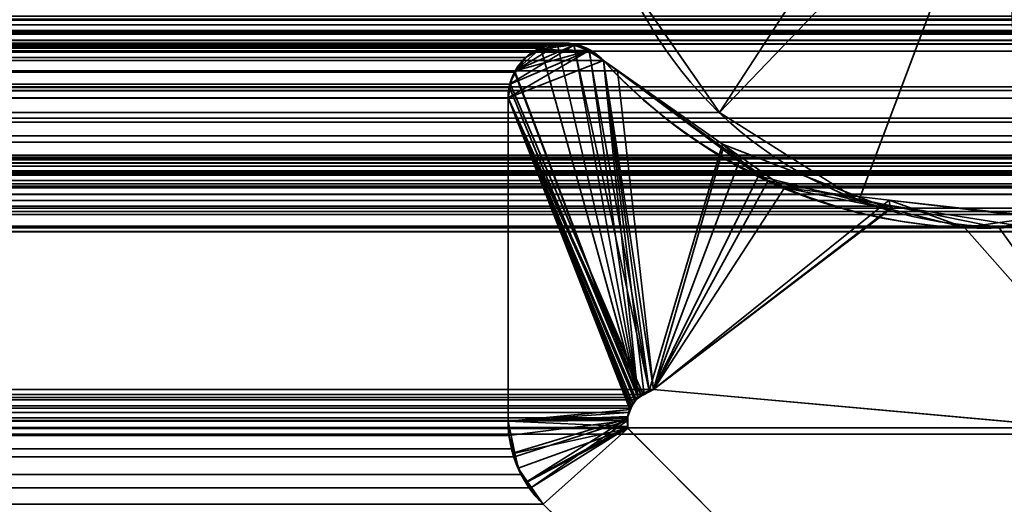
# Model space of a CAD drawing. Header units: millimetres. Extents: x -603 to 3703, y -115 to 193.
# Tile 355 of 656: x 1956.86 to 1962.26, y 3.48 to 6.13. Entities that reach past the tile are written whole.
import ezdxf

# ---------------------------------------------------------------- set-up
doc = ezdxf.new("R2010")
doc.units = ezdxf.units.MM
doc.layers.add('152', color=7, linetype='Continuous', true_color=0xffffff)

# ---------------------------------------------------------------- blocks, each defined once
blk = doc.blocks.new('UG_SURFACE_002')
at = {"layer": '152', "color": 252, "linetype": 'Continuous', "lineweight": 35}
for points in [[(2165, -18, 2212.25), (2165, 174.4, 2212.25), (835, 174.4, 2212.25), (835, -18, 2212.25)], [(985, -18, 2062.2499), (985, 174.4, 2062.2499), (2015.0001, 174.4, 2062.2499), (2015.0001, -18, 2062.2499)]]:
    blk.add_3dface(points, dxfattribs=at)
blk = doc.blocks.new('UG_SURFACE_097')
at = {"layer": '152', "color": 7, "linetype": 'Continuous', "lineweight": 35}
for points in [[(1034, 11.8277, 2011.25), (1034, 5.7035, 2011.25), (1966, 5.7035, 2011.25), (1966, 11.8277, 2011.25)], [(1033.5108, 5.2872, 2011.7393), (1027.2921, 6.3024, 2017.9579), (1972.7079, 6.3024, 2017.9579), (1966.4892, 5.2872, 2011.7393)], [(1974.5291, 6.2483, 2019.7792), (1975.1931, 6.0016, 2020.4432), (1024.8069, 6.0016, 2020.4432), (1025.4709, 6.2483, 2019.7792)], [(1025.8069, 6.1552, 2019.443), (1974.1465, 6.0731, 2019.3965), (1974.1917, 6.1535, 2019.4416)], [(1025.8069, 6.1552, 2019.443), (1025.8535, 6.0731, 2019.3965), (1974.1465, 6.0731, 2019.3965)], [(1964.4755, 6.1935, 2009.7256), (1964.398, 6.1054, 2009.6481), (1035.602, 6.1054, 2009.6481), (1035.5245, 6.1935, 2009.7256)], [(1975.5347, 6.1368, 2020.7846), (1024.4656, 6.1377, 2020.7844), (1024.5267, 6.0664, 2020.7233)], [(1975.5328, 6.1326, 2020.7827), (1975.5347, 6.1368, 2020.7846), (1024.5267, 6.0664, 2020.7233)], [(1975.5328, 6.1326, 2020.7827), (1024.5267, 6.0664, 2020.7233), (1024.5314, 6.0638, 2020.7186)], [(1024.5314, 6.0638, 2020.7186), (1975.468, 6.0644, 2020.7181), (1975.5328, 6.1326, 2020.7827)], [(1035.602, 6.1054, 2009.6481), (1964.398, 6.1054, 2009.6481), (1964.0821, 5.7463, 2009.3322), (1035.9179, 5.7463, 2009.3322)], [(1975.4593, 6.0552, 2020.7093), (1975.468, 6.0644, 2020.7181), (1024.5314, 6.0638, 2020.7186)], [(1024.5314, 6.0638, 2020.7186), (1024.616, 6.018, 2020.6339), (1975.3838, 6.0204, 2020.6337)], [(1975.3838, 6.0204, 2020.6337), (1975.4593, 6.0552, 2020.7093), (1024.5314, 6.0638, 2020.7186)], [(1974.1328, 6.0214, 2019.3827), (1025.8535, 6.0731, 2019.3965), (1025.8715, 5.981, 2019.3784)], [(1974.1328, 6.0214, 2019.3827), (1974.1465, 6.0731, 2019.3965), (1025.8535, 6.0731, 2019.3965)], [(1975.3838, 6.0204, 2020.6337), (1024.616, 6.018, 2020.6339), (1024.6392, 6.0054, 2020.6108)], [(1975.3387, 5.9996, 2020.5886), (1975.3838, 6.0204, 2020.6337), (1024.6392, 6.0054, 2020.6108)], [(1024.6392, 6.0054, 2020.6108), (1024.7071, 5.999, 2020.5429), (1975.2933, 6.0002, 2020.5433)], [(1975.2933, 6.0002, 2020.5433), (1975.3387, 5.9996, 2020.5886), (1024.6392, 6.0054, 2020.6108)], [(1024.7071, 5.999, 2020.5429), (1024.763, 5.9938, 2020.4871), (1975.1931, 6.0016, 2020.4432)], [(1975.1931, 6.0016, 2020.4432), (1975.2933, 6.0002, 2020.5433), (1024.7071, 5.999, 2020.5429)], [(1024.763, 5.9938, 2020.4871), (1024.8069, 6.0016, 2020.4432), (1975.1931, 6.0016, 2020.4432)], [(1025.8715, 5.981, 2019.3784), (1974.1284, 5.9608, 2019.3784), (1974.1328, 6.0214, 2019.3827)], [(1959.898, 5.9947, 2005.1479), (1040.1012, 6.0002, 2005.1489), (1040.0171, 5.9647, 2005.2328)], [(1040.0171, 5.9647, 2005.2328), (1959.9829, 5.964, 2005.2328), (1959.898, 5.9947, 2005.1479)], [(1040.1018, 6.0005, 2005.1482), (1040.1012, 6.0002, 2005.1489), (1959.898, 5.9947, 2005.1479)], [(1040.1933, 5.9933, 2005.0566), (1040.1018, 6.0005, 2005.1482), (1959.898, 5.9947, 2005.1479)], [(1959.898, 5.9947, 2005.1479), (1959.8699, 6.0049, 2005.1198), (1040.1933, 5.9933, 2005.0566)], [(1959.8699, 6.0049, 2005.1198), (1959.8067, 5.9969, 2005.0566), (1040.1933, 5.9933, 2005.0566)], [(1040.2685, 5.9874, 2004.9815), (1040.1933, 5.9933, 2005.0566), (1959.8067, 5.9969, 2005.0566)], [(1040.2685, 5.9874, 2004.9815), (1959.8067, 5.9969, 2005.0566), (1959.7315, 5.9874, 2004.9815)], [(1959.7315, 5.9874, 2004.9815), (1040.2844, 5.9777, 2004.9655), (1040.2685, 5.9874, 2004.9815)], [(1959.7315, 5.9874, 2004.9815), (1959.7156, 5.9777, 2004.9655), (1040.2844, 5.9777, 2004.9655)], [(1959.7156, 5.9777, 2004.9655), (1959.7315, 5.9874, 2004.9815), (1959.8067, 5.9969, 2005.0566), (1960.2489, 4.0636, 2005.4989)], [(1959.8067, 5.9969, 2005.0566), (1959.8699, 6.0049, 2005.1198), (1959.898, 5.9947, 2005.1479), (1960.2489, 4.0636, 2005.4989)], [(1959.898, 5.9947, 2005.1479), (1959.9829, 5.964, 2005.2328), (1960.2489, 4.0636, 2005.4989)], [(1974.175, 2.6459, 2019.4249), (1974.1284, 5.9608, 2019.3784), (1025.8716, 5.9608, 2019.3784), (1025.825, 2.6459, 2019.4249)], [(1025.8715, 5.981, 2019.3784), (1025.8716, 5.9608, 2019.3784), (1974.1284, 5.9608, 2019.3784)], [(1039.9923, 5.9543, 2005.2576), (1039.9408, 5.9099, 2005.3091), (1960.0592, 5.9099, 2005.3091)], [(1959.9829, 5.964, 2005.2328), (1040.0171, 5.9647, 2005.2328), (1039.9923, 5.9543, 2005.2576)], [(1039.9923, 5.9543, 2005.2576), (1960.0053, 5.9558, 2005.2552), (1959.9829, 5.964, 2005.2328)], [(1039.9923, 5.9543, 2005.2576), (1960.0592, 5.9099, 2005.3091), (1960.0053, 5.9558, 2005.2552)], [(1040.2844, 5.9777, 2004.9655), (1959.7156, 5.9777, 2004.9655), (1959.6334, 5.9269, 2004.8833), (1040.3666, 5.9269, 2004.8833)], [(1959.5743, 5.8502, 2004.8244), (1959.6334, 5.9269, 2004.8833), (1959.7156, 5.9777, 2004.9655), (1960.2489, 4.0636, 2005.4989)], [(1959.9829, 5.964, 2005.2328), (1960.0053, 5.9558, 2005.2552), (1960.0592, 5.9099, 2005.3091), (1960.2489, 4.0636, 2005.4989)], [(1039.8644, 5.8542, 2005.3856), (1960.1356, 5.8542, 2005.3856), (1960.0592, 5.9099, 2005.3091), (1039.9408, 5.9099, 2005.3091)], [(1040.4125, 5.873, 2004.8375), (1040.3666, 5.9269, 2004.8833), (1959.6334, 5.9269, 2004.8833)], [(1040.4125, 5.873, 2004.8375), (1959.6334, 5.9269, 2004.8833), (1959.5743, 5.8502, 2004.8244)], [(1960.0592, 5.9099, 2005.3091), (1960.1356, 5.8542, 2005.3856), (1960.3342, 4.1071, 2005.5842), (1960.2818, 4.0804, 2005.5318)], [(1960.2818, 4.0804, 2005.5318), (1960.2489, 4.0636, 2005.4989), (1960.0592, 5.9099, 2005.3091)], [(1039.1943, 5.3659, 2006.0556), (1960.8057, 5.3659, 2006.0556), (1960.1356, 5.8542, 2005.3856), (1039.8644, 5.8542, 2005.3856)], [(1959.5743, 5.8502, 2004.8244), (1040.4235, 5.8483, 2004.8265), (1040.4125, 5.873, 2004.8375)], [(1040.4541, 5.7791, 2004.7958), (1040.4235, 5.8483, 2004.8265), (1959.5743, 5.8502, 2004.8244)], [(1040.4541, 5.7791, 2004.7958), (1959.5743, 5.8502, 2004.8244), (1959.5722, 5.8473, 2004.8223)], [(1959.5722, 5.8473, 2004.8223), (1040.4563, 5.7623, 2004.7936), (1040.4541, 5.7791, 2004.7958)], [(1040.4563, 5.7623, 2004.7936), (1959.5722, 5.8473, 2004.8223), (1959.5462, 5.7807, 2004.7963)], [(1960.2489, 4.0636, 2005.4989), (1959.5439, 5.7623, 2004.7939), (1959.5462, 5.7807, 2004.7963), (1959.5722, 5.8473, 2004.8223)], [(1959.5722, 5.8473, 2004.8223), (1959.5743, 5.8502, 2004.8244), (1960.2489, 4.0636, 2005.4989)], [(1960.3342, 4.1071, 2005.5842), (1960.1356, 5.8542, 2005.3856), (1960.8057, 5.3659, 2006.0556)], [(1959.5462, 5.7807, 2004.7963), (1959.5439, 5.7623, 2004.7939), (1040.4563, 5.7623, 2004.7936)], [(1036.5, 5.3308, 2008.75), (1035.9179, 5.7463, 2009.3322), (1964.0821, 5.7463, 2009.3322)], [(1036.5, 5.3308, 2008.75), (1964.0821, 5.7463, 2009.3322), (1963.5, 5.3308, 2008.75)], [(1040.4563, 5.7623, 2004.7936), (1959.5439, 5.7623, 2004.7939), (1959.5367, 5.7056, 2004.7867)], [(1959.5367, 5.7056, 2004.7867), (1040.4633, 5.7056, 2004.7867), (1040.4563, 5.7623, 2004.7936)], [(1959.5367, 5.7056, 2004.7867), (1959.5439, 5.7623, 2004.7939), (1960.2489, 4.0636, 2005.4989), (1960.2392, 4.0514, 2005.4891)], [(1966.0145, 5.5934, 2011.2646), (1034, 5.7035, 2011.25), (1033.9923, 5.6228, 2011.2576)], [(1966.0145, 5.5934, 2011.2646), (1966, 5.7035, 2011.25), (1034, 5.7035, 2011.25)], [(1959.5367, 5.7056, 2004.7867), (1959.5367, 3.935, 2004.7867), (1040.4633, 3.935, 2004.7867), (1040.4633, 5.7056, 2004.7867)], [(1959.5367, 5.7056, 2004.7867), (1960.2134, 4.0191, 2005.4634), (1960.2079, 4.0063, 2005.4579)], [(1960.2392, 4.0514, 2005.4891), (1960.2134, 4.0191, 2005.4634), (1959.5367, 5.7056, 2004.7867)], [(1960.2079, 4.0063, 2005.4579), (1960.1972, 3.981, 2005.4471), (1959.5367, 3.935, 2004.7867), (1959.5367, 5.7056, 2004.7867)], [(1033.9923, 5.6228, 2011.2576), (1033.9758, 5.5731, 2011.2741), (1966.023, 5.5726, 2011.2729)], [(1033.9923, 5.6228, 2011.2576), (1966.023, 5.5726, 2011.2729), (1966.0145, 5.5934, 2011.2646)], [(1966.054, 5.4968, 2011.3039), (1033.9758, 5.5731, 2011.2741), (1033.9587, 5.521, 2011.2913)], [(1966.054, 5.4968, 2011.3039), (1966.023, 5.5726, 2011.2729), (1033.9758, 5.5731, 2011.2741)], [(1033.9587, 5.521, 2011.2913), (1033.919, 5.4624, 2011.3311), (1966.0809, 5.4629, 2011.3308)], [(1033.9587, 5.521, 2011.2913), (1966.0809, 5.4629, 2011.3308), (1966.054, 5.4968, 2011.3039)], [(1966.1372, 5.392, 2011.3871), (1033.919, 5.4624, 2011.3311), (1033.8895, 5.4187, 2011.3604)], [(1966.1372, 5.392, 2011.3871), (1966.0809, 5.4629, 2011.3308), (1033.919, 5.4624, 2011.3311)], [(1033.8895, 5.4187, 2011.3604), (1033.8291, 5.3727, 2011.421), (1966.1702, 5.3721, 2011.4202)], [(1033.8895, 5.4187, 2011.3604), (1966.1702, 5.3721, 2011.4202), (1966.1372, 5.392, 2011.3871)], [(1027.0572, 5.2979, 2018.1928), (1027.1747, 5.3615, 2018.0752), (1972.8243, 5.3494, 2018.0743)], [(1972.8243, 5.3494, 2018.0743), (1972.8975, 5.3323, 2018.1475), (1027.0572, 5.2979, 2018.1928)], [(1972.8243, 5.3494, 2018.0743), (1027.1747, 5.3615, 2018.0752), (1027.1783, 5.3634, 2018.0717)], [(1972.8243, 5.3494, 2018.0743), (1027.1783, 5.3634, 2018.0717), (1027.3108, 5.381, 2017.9391)], [(1027.3108, 5.381, 2017.9391), (1036.4149, 3.8982, 2008.8351), (1963.5851, 3.8982, 2008.8351), (1972.6892, 5.381, 2017.9391)], [(1027.3108, 5.381, 2017.9391), (1972.6892, 5.381, 2017.9391), (1972.8243, 5.3494, 2018.0743)], [(1966.2793, 5.3064, 2011.5294), (1033.8291, 5.3727, 2011.421), (1033.7698, 5.3276, 2011.4801)], [(1966.2793, 5.3064, 2011.5294), (1966.1702, 5.3721, 2011.4202), (1033.8291, 5.3727, 2011.421)], [(1960.961, 5.2528, 2006.211), (1039.1943, 5.3659, 2006.0556), (1039.039, 5.2528, 2006.211)], [(1960.961, 5.2528, 2006.211), (1960.8057, 5.3659, 2006.0556), (1039.1943, 5.3659, 2006.0556)], [(1960.8057, 5.3659, 2006.0556), (1960.961, 5.2528, 2006.211), (1960.3342, 4.1071, 2005.5842)], [(1973.0203, 5.2345, 2018.2703), (1027.0281, 5.2822, 2018.2219), (1027.0572, 5.2979, 2018.1928)], [(1972.8975, 5.3323, 2018.1475), (1972.9419, 5.297, 2018.1918), (1027.0572, 5.2979, 2018.1928)], [(1027.0572, 5.2979, 2018.1928), (1972.9419, 5.297, 2018.1918), (1973.0203, 5.2345, 2018.2703)], [(1033.5619, 5.2822, 2011.688), (1033.5108, 5.2872, 2011.7393), (1966.4892, 5.2872, 2011.7393)], [(1033.5788, 5.2819, 2011.6713), (1033.5619, 5.2822, 2011.688), (1966.4892, 5.2872, 2011.7393)], [(1966.4892, 5.2872, 2011.7393), (1966.4212, 5.2819, 2011.6713), (1033.5788, 5.2819, 2011.6713)], [(1966.2853, 5.3054, 2011.5354), (1033.7138, 5.3142, 2011.5361), (1033.5931, 5.2853, 2011.657)], [(1033.5931, 5.2853, 2011.657), (1966.4068, 5.2844, 2011.6568), (1966.2853, 5.3054, 2011.5354)], [(1033.7698, 5.3276, 2011.4801), (1033.7138, 5.3142, 2011.5361), (1966.2853, 5.3054, 2011.5354)], [(1033.7698, 5.3276, 2011.4801), (1966.2853, 5.3054, 2011.5354), (1966.2793, 5.3064, 2011.5294)], [(1963.5, 5.3308, 2008.75), (1963.325, 5.2844, 2008.575), (1036.675, 5.2844, 2008.575), (1036.5, 5.3308, 2008.75)], [(1973.0203, 5.2345, 2018.2703), (1026.965, 5.2089, 2018.285), (1027.0281, 5.2822, 2018.2219)], [(1973.0203, 5.2345, 2018.2703), (1973.0365, 5.2122, 2018.2865), (1026.965, 5.2089, 2018.285)], [(1966.4068, 5.2844, 2011.6568), (1033.5931, 5.2853, 2011.657), (1033.5788, 5.2819, 2011.6713)], [(1033.5788, 5.2819, 2011.6713), (1966.4212, 5.2819, 2011.6713), (1966.4068, 5.2844, 2011.6568)], [(1036.675, 5.2844, 2008.575), (1963.325, 5.2844, 2008.575), (1962.5044, 5.0667, 2007.7543), (1037.4956, 5.0667, 2007.7543)], [(1039.039, 5.2528, 2006.211), (1038.3565, 5.1129, 2006.8934), (1961.6435, 5.1129, 2006.8934)], [(1039.039, 5.2528, 2006.211), (1961.6435, 5.1129, 2006.8934), (1960.961, 5.2528, 2006.211)], [(1960.3342, 4.1071, 2005.5842), (1960.961, 5.2528, 2006.211), (1961.6435, 5.1129, 2006.8934)], [(1973.0614, 5.178, 2018.3115), (1026.9041, 5.1013, 2018.3458), (1026.9386, 5.178, 2018.3115)], [(1973.0614, 5.178, 2018.3115), (1973.0959, 5.1013, 2018.3458), (1026.9041, 5.1013, 2018.3458)], [(1973.0614, 5.178, 2018.3115), (1026.9386, 5.178, 2018.3115), (1026.965, 5.2089, 2018.285)], [(1026.965, 5.2089, 2018.285), (1973.0365, 5.2122, 2018.2865), (1973.0614, 5.178, 2018.3115)], [(1973.1224, 4.9715, 2018.3723), (1026.8776, 4.9715, 2018.3723), (1026.8956, 5.0824, 2018.3544)], [(1026.8956, 5.0824, 2018.3544), (1026.9041, 5.1013, 2018.3458), (1973.0959, 5.1013, 2018.3458), (1973.1044, 5.0824, 2018.3544)], [(1973.1044, 5.0824, 2018.3544), (1973.1224, 4.9715, 2018.3723), (1026.8956, 5.0824, 2018.3544)], [(1962.2273, 4.9932, 2007.4773), (1038.3565, 5.1129, 2006.8934), (1037.7727, 4.9932, 2007.4773)], [(1962.2273, 4.9932, 2007.4773), (1961.6435, 5.1129, 2006.8934), (1038.3565, 5.1129, 2006.8934)], [(1961.6435, 5.1129, 2006.8934), (1962.2273, 4.9932, 2007.4773), (1963.0369, 3.8635, 2008.287), (1960.3342, 4.1071, 2005.5842)], [(1037.7727, 4.9932, 2007.4773), (1037.4956, 5.0667, 2007.7543), (1962.5044, 5.0667, 2007.7543)], [(1037.7727, 4.9932, 2007.4773), (1962.5044, 5.0667, 2007.7543), (1962.2273, 4.9932, 2007.4773)], [(1963.0369, 3.8635, 2008.287), (1962.2273, 4.9932, 2007.4773), (1962.5044, 5.0667, 2007.7543)], [(1026.7951, 2.0412, 2018.4548), (1026.8776, 4.9715, 2018.3723), (1973.1224, 4.9715, 2018.3723), (1973.2049, 2.0412, 2018.4548)], [(1036.9631, 3.8635, 2008.287), (1039.6658, 4.1071, 2005.5842), (1960.3342, 4.1071, 2005.5842), (1963.0369, 3.8635, 2008.287)], [(1960.3342, 4.1071, 2005.5842), (1039.6658, 4.1071, 2005.5842), (1039.7192, 4.0853, 2005.5308)], [(1039.7192, 4.0853, 2005.5308), (1960.2818, 4.0804, 2005.5318), (1960.3342, 4.1071, 2005.5842)], [(1960.2489, 4.0636, 2005.4989), (1039.7192, 4.0853, 2005.5308), (1039.7272, 4.082, 2005.5227)], [(1960.2489, 4.0636, 2005.4989), (1960.2818, 4.0804, 2005.5318), (1039.7192, 4.0853, 2005.5308)], [(1039.7272, 4.082, 2005.5227), (1960.2392, 4.0514, 2005.4891), (1960.2489, 4.0636, 2005.4989)], [(1039.7272, 4.082, 2005.5227), (1039.7609, 4.0511, 2005.4891), (1960.2392, 4.0514, 2005.4891)], [(1960.2134, 4.0191, 2005.4634), (1960.2392, 4.0514, 2005.4891), (1039.7609, 4.0511, 2005.4891)], [(1960.2134, 4.0191, 2005.4634), (1039.7609, 4.0511, 2005.4891), (1039.7719, 4.041, 2005.4781)], [(1039.7719, 4.041, 2005.4781), (1960.2079, 4.0063, 2005.4579), (1960.2134, 4.0191, 2005.4634)], [(1039.7719, 4.041, 2005.4781), (1039.7919, 4.006, 2005.4581), (1960.2079, 4.0063, 2005.4579)], [(1960.1972, 3.981, 2005.4471), (1960.2079, 4.0063, 2005.4579), (1039.7919, 4.006, 2005.4581)], [(1960.1972, 3.981, 2005.4471), (1039.7919, 4.006, 2005.4581), (1039.7973, 3.9967, 2005.4526)], [(1039.7973, 3.9967, 2005.4526), (1960.1924, 3.9522, 2005.4424), (1960.1972, 3.981, 2005.4471)], [(1039.7973, 3.9967, 2005.4526), (1039.8086, 3.9533, 2005.4414), (1960.1924, 3.9522, 2005.4424)], [(1960.1901, 3.9377, 2005.44), (1039.8086, 3.9526, 2005.4414), (1039.8085, 3.9069, 2005.4414)], [(1039.8085, 3.9069, 2005.4414), (1960.1932, 3.9, 2005.4431), (1960.1901, 3.9377, 2005.44)], [(1039.8086, 3.9533, 2005.4414), (1039.8086, 3.9526, 2005.4414), (1960.1924, 3.9522, 2005.4424)], [(1960.1901, 3.9377, 2005.44), (1960.1924, 3.9522, 2005.4424), (1039.8086, 3.9526, 2005.4414)], [(1959.5367, 3.935, 2004.7867), (1960.1972, 3.981, 2005.4471), (1960.1924, 3.9522, 2005.4424)], [(1960.1924, 3.9522, 2005.4424), (1960.1901, 3.9377, 2005.44), (1959.5367, 3.935, 2004.7867)], [(1959.5416, 3.8564, 2004.7915), (1959.5367, 3.935, 2004.7867), (1960.1901, 3.9377, 2005.44)], [(1960.1901, 3.9377, 2005.44), (1959.5717, 3.7385, 2004.8218), (1959.5553, 3.7823, 2004.8053), (1959.5416, 3.8564, 2004.7915)], [(1959.6622, 3.5689, 2004.9121), (1959.6078, 3.6424, 2004.8578), (1959.5717, 3.7385, 2004.8218), (1960.1901, 3.9377, 2005.44)], [(1959.6622, 3.5689, 2004.9121), (1960.1901, 3.9377, 2005.44), (1960.1932, 3.9, 2005.4431)], [(1963.5851, 3.8982, 2008.8351), (1036.4149, 3.8982, 2008.8351), (1036.6899, 3.8674, 2008.5602)], [(1963.5851, 3.8982, 2008.8351), (1036.6899, 3.8674, 2008.5602), (1036.9631, 3.8635, 2008.287)], [(1036.9631, 3.8635, 2008.287), (1963.0369, 3.8635, 2008.287), (1963.5851, 3.8982, 2008.8351)], [(1039.8064, 3.8936, 2005.4436), (1038.5557, 2.6395, 2006.6943), (1961.4443, 2.6395, 2006.6943), (1960.1936, 3.8936, 2005.4436)], [(1039.8074, 3.8999, 2005.4426), (1039.8064, 3.8936, 2005.4436), (1960.1936, 3.8936, 2005.4436)], [(1039.8085, 3.9069, 2005.4414), (1039.8074, 3.8999, 2005.4426), (1960.1932, 3.9, 2005.4431)], [(1960.1936, 3.8936, 2005.4436), (1960.1932, 3.9, 2005.4431), (1039.8074, 3.8999, 2005.4426)], [(1959.5367, 3.935, 2004.7867), (1040.4357, 3.7495, 2004.8144), (1040.4625, 3.9026, 2004.7874)], [(1040.4357, 3.7495, 2004.8144), (1959.5367, 3.935, 2004.7867), (1959.5416, 3.8564, 2004.7915)], [(1040.4625, 3.9026, 2004.7874), (1040.4633, 3.935, 2004.7867), (1959.5367, 3.935, 2004.7867)], [(1960.1932, 3.9, 2005.4431), (1960.1936, 3.8936, 2005.4436), (1959.729, 3.4787, 2004.9789), (1959.6622, 3.5689, 2004.9121)], [(1960.9771, 2.2621, 2006.227), (1959.729, 3.4787, 2004.9789), (1960.1936, 3.8936, 2005.4436), (1961.4443, 2.6395, 2006.6943)], [(1959.5416, 3.8564, 2004.7915), (1040.4299, 3.7374, 2004.8201), (1040.4357, 3.7495, 2004.8144)], [(1959.5416, 3.8564, 2004.7915), (1959.5553, 3.7823, 2004.8053), (1040.4299, 3.7374, 2004.8201)], [(1959.5553, 3.7823, 2004.8053), (1959.5717, 3.7385, 2004.8218), (1040.4299, 3.7374, 2004.8201)], [(1040.3566, 3.5821, 2004.8933), (1959.5717, 3.7385, 2004.8218), (1959.6078, 3.6424, 2004.8578)], [(1040.3566, 3.5821, 2004.8933), (1040.4299, 3.7374, 2004.8201), (1959.5717, 3.7385, 2004.8218)], [(1959.6078, 3.6424, 2004.8578), (1040.3413, 3.5634, 2004.9088), (1040.3566, 3.5821, 2004.8933)], [(1959.6078, 3.6424, 2004.8578), (1959.6622, 3.5689, 2004.9121), (1040.3413, 3.5634, 2004.9088)], [(1959.729, 3.4787, 2004.9789), (1040.271, 3.4787, 2004.9789), (1040.3413, 3.5634, 2004.9088)], [(1040.3413, 3.5634, 2004.9088), (1959.6622, 3.5689, 2004.9121), (1959.729, 3.4787, 2004.9789)], [(1959.729, 3.4787, 2004.9789), (1960.9771, 2.2621, 2006.227), (1039.0229, 2.2621, 2006.227), (1040.271, 3.4787, 2004.9789)]]:
    blk.add_3dface(points, dxfattribs=at)
blk = doc.blocks.new('UG_SURFACE_098')
at = {"layer": '152', "color": 7, "linetype": 'Continuous', "lineweight": 35}
for points in [[(1959.5802, 5.8573, 2004.8301), (1959.5497, 5.793, 2004.7996), (1959.5481, 5.7826, 2004.7982), (1959.8963, 5.9952, 2005.1463)], [(1960.277, 4.0786, 2005.527), (1960.31, 4.1003, 2005.5599), (1959.8963, 5.9952, 2005.1463), (1959.5481, 5.7826, 2004.7982)], [(1959.5802, 5.8573, 2004.8301), (1959.8963, 5.9952, 2005.1463), (1959.8031, 5.9944, 2005.053)], [(1959.5802, 5.8573, 2004.8301), (1959.8031, 5.9944, 2005.053), (1959.7042, 5.9673, 2004.9541)], [(1959.8953, 5.9961, -7.75), (1959.7042, 5.9712, -7.75), (1959.728, 5.9861, -7.75), (1959.8041, 5.9987, -7.75)], [(1959.8953, 5.9961, -7.75), (1959.9572, 5.982, -7.75), (1959.9811, 5.9651, -7.75), (1959.7042, 5.9712, -7.75)], [(1959.8031, 5.9944, 2005.053), (1959.7508, 5.9939, 2005.0008), (1959.7042, 5.9673, 2004.9541)], [(1959.7042, 5.9673, 2004.9541), (1959.7508, 5.9939, 2005.0008), (1959.728, 5.9861, -7.75)], [(1959.7508, 5.9939, 2005.0008), (1959.8041, 5.9987, -7.75), (1959.728, 5.9861, -7.75)], [(1959.7508, 5.9939, 2005.0008), (1959.8031, 5.9944, 2005.053), (1959.8041, 5.9987, -7.75)], [(1959.8953, 5.9961, -7.75), (1959.8498, 6.0064, -7.75), (1959.8031, 5.9944, 2005.053)], [(1959.8498, 6.0064, -7.75), (1959.8041, 5.9987, -7.75), (1959.8031, 5.9944, 2005.053)], [(1959.8031, 5.9944, 2005.053), (1959.8963, 5.9952, 2005.1463), (1959.8953, 5.9961, -7.75)], [(1959.8041, 5.9987, -7.75), (1959.8498, 6.0064, -7.75), (1959.8953, 5.9961, -7.75)], [(1959.9572, 5.982, -7.75), (1959.8953, 5.9961, -7.75), (1959.8963, 5.9952, 2005.1463)], [(1959.8963, 5.9952, 2005.1463), (1959.9193, 5.9954, 2005.1694), (1959.9572, 5.982, -7.75)], [(1959.9816, 5.9606, 2005.2316), (1959.9193, 5.9954, 2005.1694), (1959.8963, 5.9952, 2005.1463), (1960.31, 4.1003, 2005.5599)], [(1959.9193, 5.9954, 2005.1694), (1959.9816, 5.9606, 2005.2316), (1959.9572, 5.982, -7.75)], [(1959.9811, 5.9651, -7.75), (1959.5367, 5.7056, -7.75), (1959.5523, 5.7818, -7.75)], [(1959.5367, 5.7056, -7.75), (1959.9811, 5.9651, -7.75), (1960.0592, 5.9099, -7.75)], [(1959.5523, 5.7818, -7.75), (1959.5608, 5.8235, -7.75), (1959.5833, 5.8555, -7.75), (1959.9811, 5.9651, -7.75)], [(1959.7042, 5.9673, 2004.9541), (1959.6334, 5.9269, 2004.8833), (1959.5878, 5.8734, 2004.8378), (1959.5802, 5.8573, 2004.8301)], [(1959.5833, 5.8555, -7.75), (1959.6334, 5.9269, -7.75), (1959.7042, 5.9712, -7.75), (1959.9811, 5.9651, -7.75)], [(1959.7042, 5.9712, -7.75), (1959.6334, 5.9269, -7.75), (1959.6334, 5.9269, 2004.8833)], [(1959.6334, 5.9269, 2004.8833), (1959.7042, 5.9673, 2004.9541), (1959.7042, 5.9712, -7.75)], [(1959.728, 5.9861, -7.75), (1959.7042, 5.9712, -7.75), (1959.7042, 5.9673, 2004.9541)], [(1959.9816, 5.9606, 2005.2316), (1959.9811, 5.9651, -7.75), (1959.9572, 5.982, -7.75)], [(1960.0592, 5.9099, -7.75), (1959.9811, 5.9651, -7.75), (1959.9816, 5.9606, 2005.2316)], [(1959.9816, 5.9606, 2005.2316), (1960.0427, 5.9264, 2005.2927), (1960.0592, 5.9099, -7.75)], [(1960.31, 4.1003, 2005.5599), (1960.0592, 5.9099, 2005.3091), (1960.0427, 5.9264, 2005.2927), (1959.9816, 5.9606, 2005.2316)], [(1960.0592, 5.9099, -7.75), (1960.3342, 4.1071, -7.75), (1960.2761, 4.0817, -7.75), (1959.5367, 5.7056, -7.75)], [(1959.6334, 5.9269, -7.75), (1959.5833, 5.8555, -7.75), (1959.5802, 5.8573, 2004.8301)], [(1959.5802, 5.8573, 2004.8301), (1959.5878, 5.8734, 2004.8378), (1959.6334, 5.9269, -7.75)], [(1959.5878, 5.8734, 2004.8378), (1959.6334, 5.9269, 2004.8833), (1959.6334, 5.9269, -7.75)], [(1960.0427, 5.9264, 2005.2927), (1960.0592, 5.9099, 2005.3091), (1960.0592, 5.9099, -7.75)], [(1960.7126, 5.4233, -7.75), (1960.0592, 5.9099, -7.75), (1960.0592, 5.9099, 2005.3091)], [(1960.0592, 5.9099, 2005.3091), (1960.7114, 5.4518, 2005.9614), (1960.7126, 5.4233, -7.75)], [(1960.3342, 4.1071, -7.75), (1960.0592, 5.9099, -7.75), (1960.7126, 5.4233, -7.75)], [(1960.7114, 5.4518, 2005.9614), (1960.0592, 5.9099, 2005.3091), (1960.31, 4.1003, 2005.5599)], [(1959.5497, 5.793, 2004.7996), (1959.5802, 5.8573, 2004.8301), (1959.5833, 5.8555, -7.75)], [(1959.5497, 5.793, 2004.7996), (1959.5833, 5.8555, -7.75), (1959.5608, 5.8235, -7.75)], [(1959.5367, 5.7056, 2004.7867), (1959.5481, 5.7826, 2004.7982), (1959.5523, 5.7818, -7.75)], [(1959.5481, 5.7826, 2004.7982), (1959.5367, 5.7056, 2004.7867), (1960.2387, 4.0534, 2005.4886), (1960.277, 4.0786, 2005.527)], [(1959.5523, 5.7818, -7.75), (1959.5367, 5.7056, -7.75), (1959.5367, 5.7056, 2004.7867)], [(1959.5608, 5.8235, -7.75), (1959.5523, 5.7818, -7.75), (1959.5481, 5.7826, 2004.7982)], [(1959.5481, 5.7826, 2004.7982), (1959.5497, 5.793, 2004.7996), (1959.5608, 5.8235, -7.75)], [(1959.5367, 5.7056, -7.75), (1959.5367, 3.935, -7.75), (1959.5367, 3.935, 2004.7867), (1959.5367, 5.7056, 2004.7867)], [(1959.5367, 3.935, -7.75), (1959.5367, 5.7056, -7.75), (1960.2197, 4.0294, -7.75), (1960.2071, 3.9975, -7.75)], [(1959.5367, 5.7056, -7.75), (1960.2658, 4.0772, -7.75), (1960.2331, 4.0432, -7.75)], [(1960.2331, 4.0432, -7.75), (1960.2197, 4.0294, -7.75), (1959.5367, 5.7056, -7.75)], [(1960.2761, 4.0817, -7.75), (1960.2658, 4.0772, -7.75), (1959.5367, 5.7056, -7.75)], [(1959.5367, 5.7056, 2004.7867), (1960.2042, 4.0004, 2005.4543), (1960.2323, 4.0436, 2005.4822)], [(1960.2038, 3.9988, 2005.4538), (1960.2042, 4.0004, 2005.4543), (1959.5367, 5.7056, 2004.7867), (1959.5367, 3.935, 2004.7867)], [(1960.2323, 4.0436, 2005.4822), (1960.2387, 4.0534, 2005.4886), (1959.5367, 5.7056, 2004.7867)], [(1960.31, 4.1003, 2005.5599), (1960.3342, 4.1071, 2005.5842), (1961.0512, 5.2131, 2006.3012), (1960.7114, 5.4518, 2005.9614)], [(1961.6324, 5.0961, -7.75), (1960.9077, 5.278, -7.75), (1960.7114, 5.4518, 2005.9614)], [(1960.7114, 5.4518, 2005.9614), (1961.0512, 5.2131, 2006.3012), (1961.6324, 5.0961, -7.75)], [(1960.9077, 5.278, -7.75), (1960.7126, 5.4233, -7.75), (1960.7114, 5.4518, 2005.9614)], [(1960.7126, 5.4233, -7.75), (1960.9077, 5.278, -7.75), (1960.3342, 4.1071, -7.75)], [(1960.3342, 4.1071, -7.75), (1960.9077, 5.278, -7.75), (1961.6324, 5.0961, -7.75)], [(1961.625, 5.1452, 2006.875), (1961.0512, 5.2131, 2006.3012), (1960.3342, 4.1071, 2005.5842)], [(1961.0512, 5.2131, 2006.3012), (1961.625, 5.1452, 2006.875), (1961.6324, 5.0961, -7.75)], [(1962.4592, 5.0464, 2007.7093), (1961.625, 5.1452, 2006.875), (1960.3342, 4.1071, 2005.5842), (1963.0369, 3.8635, 2008.287)], [(1962.4503, 5.0543, -7.75), (1962.0367, 4.9946, -7.75), (1961.625, 5.1452, 2006.875)], [(1961.625, 5.1452, 2006.875), (1962.4592, 5.0464, 2007.7093), (1962.4503, 5.0543, -7.75)], [(1962.0367, 4.9946, -7.75), (1961.6324, 5.0961, -7.75), (1961.625, 5.1452, 2006.875)], [(1961.6324, 5.0961, -7.75), (1962.0367, 4.9946, -7.75), (1963.0369, 3.8635, -7.75), (1960.3342, 4.1071, -7.75)], [(1963.0369, 3.8635, -7.75), (1962.0367, 4.9946, -7.75), (1962.4503, 5.0543, -7.75)], [(1960.31, 4.1003, 2005.5599), (1960.2761, 4.0817, -7.75), (1960.3342, 4.1071, -7.75)], [(1960.31, 4.1003, 2005.5599), (1960.277, 4.0786, 2005.527), (1960.2761, 4.0817, -7.75)], [(1960.3342, 4.1071, -7.75), (1960.3342, 4.1071, 2005.5842), (1960.31, 4.1003, 2005.5599)], [(1963.0369, 3.8635, 2008.287), (1960.3342, 4.1071, 2005.5842), (1960.3342, 4.1071, -7.75), (1963.0369, 3.8635, -7.75)], [(1960.2387, 4.0534, 2005.4886), (1960.2323, 4.0436, 2005.4822), (1960.2331, 4.0432, -7.75)], [(1960.2387, 4.0534, 2005.4886), (1960.2331, 4.0432, -7.75), (1960.2658, 4.0772, -7.75)], [(1960.2658, 4.0772, -7.75), (1960.277, 4.0786, 2005.527), (1960.2387, 4.0534, 2005.4886)], [(1960.2658, 4.0772, -7.75), (1960.2761, 4.0817, -7.75), (1960.277, 4.0786, 2005.527)], [(1959.5367, 3.935, 2004.7867), (1960.1917, 3.9523, 2005.4417), (1960.2038, 3.9988, 2005.4538)], [(1960.2071, 3.9975, -7.75), (1960.1926, 3.9606, -7.75), (1959.5367, 3.935, -7.75)], [(1960.1926, 3.9606, -7.75), (1960.2038, 3.9988, 2005.4538), (1960.1917, 3.9523, 2005.4417)], [(1960.1926, 3.9606, -7.75), (1960.2071, 3.9975, -7.75), (1960.2038, 3.9988, 2005.4538)], [(1960.2042, 4.0004, 2005.4543), (1960.2038, 3.9988, 2005.4538), (1960.2071, 3.9975, -7.75)], [(1960.2197, 4.0294, -7.75), (1960.2323, 4.0436, 2005.4822), (1960.2042, 4.0004, 2005.4543)], [(1960.2042, 4.0004, 2005.4543), (1960.2071, 3.9975, -7.75), (1960.2197, 4.0294, -7.75)], [(1960.2197, 4.0294, -7.75), (1960.2331, 4.0432, -7.75), (1960.2323, 4.0436, 2005.4822)], [(1959.5367, 3.935, -7.75), (1960.1926, 3.9606, -7.75), (1960.1927, 3.9526, -7.75)], [(1960.1927, 3.9526, -7.75), (1960.1935, 3.9051, -7.75), (1959.5367, 3.935, -7.75)], [(1959.5367, 3.935, 2004.7867), (1960.1909, 3.949, 2005.441), (1960.1917, 3.9523, 2005.4417)], [(1960.1909, 3.949, 2005.441), (1959.5367, 3.935, 2004.7867), (1959.5425, 3.8494, 2004.7925), (1959.5687, 3.7599, 2004.8187)], [(1960.1909, 3.949, 2005.441), (1959.5687, 3.7599, 2004.8187), (1959.5962, 3.6663, 2004.8461), (1959.6404, 3.6037, 2004.8904)], [(1960.193, 3.9053, 2005.4431), (1960.1909, 3.949, 2005.441), (1959.6404, 3.6037, 2004.8904)], [(1960.1927, 3.9526, -7.75), (1960.1917, 3.9523, 2005.4417), (1960.1909, 3.949, 2005.441)], [(1960.1909, 3.949, 2005.441), (1960.1935, 3.9051, -7.75), (1960.1927, 3.9526, -7.75)], [(1960.1909, 3.949, 2005.441), (1960.193, 3.9053, 2005.4431), (1960.1935, 3.9051, -7.75)], [(1960.1917, 3.9523, 2005.4417), (1960.1927, 3.9526, -7.75), (1960.1926, 3.9606, -7.75)], [(1959.5425, 3.8494, 2004.7925), (1959.5367, 3.935, -7.75), (1959.574, 3.7587, -7.75)], [(1959.5425, 3.8494, 2004.7925), (1959.5367, 3.935, 2004.7867), (1959.5367, 3.935, -7.75)], [(1959.574, 3.7587, -7.75), (1959.5367, 3.935, -7.75), (1960.1935, 3.9051, -7.75), (1960.1936, 3.8936, -7.75)], [(1960.1936, 3.8936, -7.75), (1959.5913, 3.6769, -7.75), (1959.574, 3.7587, -7.75)], [(1959.6435, 3.6017, -7.75), (1959.5913, 3.6769, -7.75), (1960.1936, 3.8936, -7.75)], [(1959.6404, 3.6037, 2004.8904), (1959.729, 3.4787, 2004.9789), (1960.1936, 3.8936, 2005.4436), (1960.193, 3.9053, 2005.4431)], [(1959.729, 3.4787, -7.75), (1959.6435, 3.6017, -7.75), (1960.1936, 3.8936, -7.75)], [(1960.1936, 3.8936, -7.75), (1961.4443, 2.6395, -7.75), (1960.9771, 2.2621, -7.75), (1959.729, 3.4787, -7.75)], [(1961.4443, 2.6395, 2006.6943), (1960.1936, 3.8936, 2005.4436), (1959.729, 3.4787, 2004.9789), (1960.9771, 2.2621, 2006.227)], [(1960.1936, 3.8936, -7.75), (1960.1935, 3.9051, -7.75), (1960.193, 3.9053, 2005.4431)], [(1960.193, 3.9053, 2005.4431), (1960.1936, 3.8936, 2005.4436), (1960.1936, 3.8936, -7.75)], [(1960.1936, 3.8936, 2005.4436), (1961.4443, 2.6395, 2006.6943), (1961.4443, 2.6395, -7.75), (1960.1936, 3.8936, -7.75)], [(1959.574, 3.7587, -7.75), (1959.5687, 3.7599, 2004.8187), (1959.5425, 3.8494, 2004.7925)], [(1959.5962, 3.6663, 2004.8461), (1959.5687, 3.7599, 2004.8187), (1959.574, 3.7587, -7.75)], [(1959.5962, 3.6663, 2004.8461), (1959.574, 3.7587, -7.75), (1959.5913, 3.6769, -7.75)], [(1959.5913, 3.6769, -7.75), (1959.6404, 3.6037, 2004.8904), (1959.5962, 3.6663, 2004.8461)], [(1959.5913, 3.6769, -7.75), (1959.6435, 3.6017, -7.75), (1959.6404, 3.6037, 2004.8904)], [(1959.729, 3.4787, -7.75), (1959.729, 3.4787, 2004.9789), (1959.6404, 3.6037, 2004.8904)], [(1959.6404, 3.6037, 2004.8904), (1959.6435, 3.6017, -7.75), (1959.729, 3.4787, -7.75)], [(1959.729, 3.4787, -7.75), (1960.9771, 2.2621, -7.75), (1960.9771, 2.2621, 2006.227), (1959.729, 3.4787, 2004.9789)]]:
    blk.add_3dface(points, dxfattribs=at)
blk = doc.blocks.new('UG_SURFACE_101')
at = {"layer": '152', "color": 252, "linetype": 'Continuous', "lineweight": 35}
for points in [[(1023.5, -29.92, 2021.75), (1976.5, -29.92, 2021.75), (1976.5, 14.42, 2021.75), (1023.5, 14.42, 2021.75)], [(1025, -29.92, 2020.2501), (1025, 14.42, 2020.2501), (1975, 14.42, 2020.2501), (1975, -29.92, 2020.2501)], [(1961.5152, 7.0997, 2006.7651), (1961.5602, 6.9554, 2006.8102), (1960.6941, 5.6247, 2005.944), (1960.1808, 6.3663, 2005.4307)], [(1961.5602, 6.9554, 2006.8102), (1961.7313, 6.7082, 2006.9814), (1960.6941, 5.6247, 2005.944)], [(1961.4575, 5.1442, 2006.7074), (1960.6941, 5.6247, 2005.944), (1961.7313, 6.7082, 2006.9814), (1961.9858, 6.5481, 2007.2358)], [(1962.3481, 5.0021, 2007.5982), (1961.4575, 5.1442, 2006.7074), (1961.9858, 6.5481, 2007.2358), (1962.2827, 6.5007, 2007.5326)], [(1960.6941, 5.6247, 2005.944), (1039.3059, 5.6247, 2005.944), (1039.8192, 6.3663, 2005.4307), (1960.1808, 6.3663, 2005.4307)], [(1035.7953, 6.1356, 2009.4547), (1036.0583, 5.7665, 2009.1918), (1963.9417, 5.7665, 2009.1918), (1964.2047, 6.1356, 2009.4547)], [(1963.9417, 5.7665, 2009.1918), (1036.0583, 5.7665, 2009.1918), (1036.7769, 5.2213, 2008.4732), (1963.2231, 5.2213, 2008.4732)], [(1961.4575, 5.1442, 2006.7074), (1038.5425, 5.1442, 2006.7074), (1039.3059, 5.6247, 2005.944), (1960.6941, 5.6247, 2005.944)], [(1963.2231, 5.2213, 2008.4732), (1036.7769, 5.2213, 2008.4732), (1037.6519, 5.0021, 2007.5982), (1962.3481, 5.0021, 2007.5982)], [(1962.3481, 5.0021, 2007.5982), (1037.6519, 5.0021, 2007.5982), (1038.5425, 5.1442, 2006.7074), (1961.4575, 5.1442, 2006.7074)]]:
    blk.add_3dface(points, dxfattribs=at)
blk = doc.blocks.new('UG_SURFACE_102')
at = {"layer": '152', "color": 252, "linetype": 'Continuous', "lineweight": 35}
for points in [[(1960.1808, 6.3663, 2005.4307), (1960.6941, 5.6247, 2005.944), (1961.5602, 6.9554, 2006.8102), (1961.5152, 7.0997, 2006.7651)], [(1960.6941, 5.6247, -7.75), (1960.1808, 6.3663, -7.75), (1961.5602, 6.9554, -7.75), (1961.7313, 6.7082, -7.75)], [(1960.6941, 5.6247, 2005.944), (1961.7313, 6.7082, 2006.9814), (1961.5602, 6.9554, 2006.8102)], [(1961.7313, 6.7082, -7.75), (1961.9858, 6.5481, -7.75), (1961.4575, 5.1442, -7.75), (1960.6941, 5.6247, -7.75)], [(1961.9858, 6.5481, 2007.2358), (1961.7313, 6.7082, 2006.9814), (1960.6941, 5.6247, 2005.944), (1961.4575, 5.1442, 2006.7074)], [(1961.9858, 6.5481, -7.75), (1962.2827, 6.5007, -7.75), (1962.3481, 5.0021, -7.75), (1961.4575, 5.1442, -7.75)], [(1962.2827, 6.5007, 2007.5326), (1961.9858, 6.5481, 2007.2358), (1961.4575, 5.1442, 2006.7074), (1962.3481, 5.0021, 2007.5982)], [(1960.1808, 6.3663, 2005.4307), (1960.1808, 6.3663, -7.75), (1960.6941, 5.6247, -7.75), (1960.6941, 5.6247, 2005.944)], [(1960.6941, 5.6247, 2005.944), (1960.6941, 5.6247, -7.75), (1961.4575, 5.1442, -7.75), (1961.4575, 5.1442, 2006.7074)], [(1961.4575, 5.1442, 2006.7074), (1961.4575, 5.1442, -7.75), (1962.3481, 5.0021, -7.75), (1962.3481, 5.0021, 2007.5982)]]:
    blk.add_3dface(points, dxfattribs=at)

msp = doc.modelspace()

# ---------------------------------------------------------------- linework, layer by layer
at = {"layer": '152', "color": 252, "linetype": 'Continuous', "lineweight": 35, "true_color": 0x939598}
for p, q in [((1974.1465, 6.0731, 2019.3965), (1025.8535, 6.0731, 2019.3965)), ((1975.1932, 6.0016, 2020.4432), (1024.8068, 6.0016, 2020.4432)), ((1025.8716, 5.9608, 2019.3784), (1974.1284, 5.9608, 2019.3784)), ((1960.0592, 5.9099, 2005.3092), (1039.9408, 5.9099, 2005.3092)), ((1959.6333, 5.9269, 2004.8833), (1040.3667, 5.9269, 2004.8833)), ((1959.6333, 5.9269, -7.75), (1959.6333, 5.9269, 2004.8833)), ((1960.0592, 5.9099, -7.75), (1960.0592, 5.9099, 2005.3092)), ((1964.0821, 5.7463, 2009.3321), (1035.9179, 5.7463, 2009.3321)), ((1034, 5.7035, 2011.25), (1966, 5.7035, 2011.25)), ((1959.5367, 5.7056, 2004.7867), (1040.4633, 5.7056, 2004.7867)), ((1959.5367, 5.7056, 2004.7867), (1959.5367, 3.935, 2004.7867)), ((1959.5367, 5.7056, -7.75), (1959.5367, 3.935, -7.75)), ((1959.5367, 5.7056, -7.75), (1959.5367, 5.7056, 2004.7867)), ((1959.5367, 5.7056, 2004.7867), (1959.5367, 3.935, 2004.7867)), ((1027.3109, 5.381, 2017.9391), (1972.6891, 5.381, 2017.9391)), ((1033.5108, 5.2872, 2011.7392), (1966.4892, 5.2872, 2011.7392)), ((1033.5788, 5.2819, 2011.6712), (1966.4212, 5.2819, 2011.6712)), ((1026.8776, 4.9715, 2018.3724), (1973.1224, 4.9715, 2018.3724)), ((1960.3342, 4.1071, 2005.5842), (1039.6658, 4.1071, 2005.5842)), ((1960.3342, 4.1071, -7.75), (1960.3342, 4.1071, 2005.5842)), ((1963.0368, 3.8635, -7.75), (1960.3342, 4.1071, -7.75)), ((1960.3342, 4.1071, 2005.5842), (1963.0368, 3.8635, 2008.2868)), ((1960.3342, 4.1071, 2005.5842), (1963.0368, 3.8635, 2008.2868)), ((1036.4148, 3.8982, 2008.8352), (1963.5852, 3.8982, 2008.8352)), ((1039.8063, 3.8936, 2005.4437), (1960.1937, 3.8936, 2005.4437)), ((1959.5367, 3.935, 2004.7867), (1040.4633, 3.935, 2004.7867)), ((1959.5367, 3.935, -7.75), (1959.5367, 3.935, 2004.7867)), ((1961.4443, 2.6395, 2006.6943), (1960.1937, 3.8936, 2005.4437)), ((1961.4443, 2.6395, 2006.6943), (1960.1937, 3.8936, 2005.4437)), ((1960.1937, 3.8936, 2005.4437), (1960.1937, 3.8936, -7.75)), ((1960.1937, 3.8936, -7.75), (1961.4443, 2.6395, -7.75)), ((1036.9632, 3.8635, 2008.2868), (1963.0368, 3.8635, 2008.2868)), ((1959.7289, 3.4787, 2004.9789), (1040.2711, 3.4787, 2004.9789)), ((1959.7289, 3.4787, -7.75), (1959.7289, 3.4787, 2004.9789)), ((1960.977, 2.2621, 2006.227), (1959.7289, 3.4787, 2004.9789))]:
    msp.add_line(p, q, dxfattribs=at)
at = {"layer": '152', "color": 252, "linetype": 'Continuous', "lineweight": 35, "true_color": 0x939598, "extrusion": (0, 0, -1)}
msp.add_arc((-1962.25, 7.25, 7.75), 2.25, 175, 0, dxfattribs=at)
at = {"layer": '152', "color": 252, "linetype": 'Continuous', "lineweight": 35, "true_color": 0x939598, "extrusion": (0.707107, 6.12323e-17, -0.707107)}
for major_axis, start_param, end_param in [((2.25, 0, 2.25), 6.195919, 9.424778), ((-2.25, 0, -2.25), 3.054326, 6.283185)]:
    msp.add_ellipse((1962.25, 7.25, 2007.5), major_axis=major_axis, ratio=0.707107, start_param=start_param, end_param=end_param, dxfattribs=at)
at = {"layer": '152', "color": 252, "linetype": 'Continuous', "lineweight": 35, "true_color": 0x939598}
for points in [[(1960.0592, 5.9099, -7.75), (1959.9462, 6.0316, -7.75), (1959.7558, 6.0398, -7.75), (1959.6333, 5.9269, -7.75)], [(1959.6333, 5.9269, 2004.8833), (1959.7558, 6.0398, 2005.0058), (1959.9462, 6.0316, 2005.1962), (1960.0592, 5.9099, 2005.3092)], [(1959.6333, 5.9269, -7.75), (1959.5721, 5.8699, -7.75), (1959.5367, 5.7899, -7.75), (1959.5367, 5.7056, -7.75)], [(1959.5367, 5.7056, 2004.7867), (1959.5367, 5.7899, 2004.7867), (1959.5721, 5.8699, 2004.8221), (1959.6333, 5.9269, 2004.8833)], [(1964.0821, 5.7463, -7.75), (1962.926, 4.6801, -7.75), (1961.1246, 4.7534, -7.75), (1960.0592, 5.9099, -7.75)], [(1960.0592, 5.9099, 2005.3092), (1961.1246, 4.7534, 2006.3746), (1962.926, 4.6801, 2008.176), (1964.0821, 5.7463, 2009.3321)], [(1960.3342, 4.1071, -7.75), (1960.2365, 4.0869, -7.75), (1960.1735, 3.9913, -7.75), (1960.1937, 3.8936, -7.75)], [(1960.1937, 3.8936, 2005.4437), (1960.1735, 3.9913, 2005.4235), (1960.2365, 4.0869, 2005.4865), (1960.3342, 4.1071, 2005.5842)], [(1959.7289, 3.4787, 2004.9789), (1959.6061, 3.5987, 2004.8561), (1959.5367, 3.7633, 2004.7867), (1959.5367, 3.935, 2004.7867)], [(1959.5367, 3.935, -7.75), (1959.5367, 3.7633, -7.75), (1959.6061, 3.5987, -7.75), (1959.7289, 3.4787, -7.75)]]:
    msp.add_open_spline(points, degree=3, dxfattribs=at)
for points, knots in [([(1959.6333, 5.9269, 2004.8833), (1959.6632, 5.9544, 2004.9132), (1959.697, 5.9745, 2004.947), (1959.7762, 6.0042, 2005.0262), (1959.8236, 6.0098, 2005.0736), (1959.9163, 5.9999, 2005.1663), (1959.9632, 5.984, 2005.2132), (1960.0243, 5.9432, 2005.2743), (1960.0425, 5.9279, 2005.2925), (1960.0592, 5.9099, 2005.3092)], [0, 0, 0, 0, 0.238321, 0.238321, 0.54837, 0.54837, 0.861156, 0.861156, 1, 1, 1, 1]), ([(1959.5367, 5.7056, 2004.7867), (1959.5367, 5.7311, 2004.7867), (1959.5401, 5.7568, 2004.7901), (1959.5524, 5.8045, 2004.8024), (1959.5614, 5.8271, 2004.8114), (1959.5888, 5.8786, 2004.8388), (1959.6102, 5.9053, 2004.8602), (1959.6333, 5.9269, 2004.8833)], [0, 0, 0, 0, 0.282675, 0.282675, 0.563314, 0.563314, 1, 1, 1, 1]), ([(1960.0592, 5.9099, 2005.3092), (1960.629, 5.2914, 2005.879), (1961.3398, 5.0196, 2006.5898), (1962.7606, 4.9686, 2008.0106), (1963.4816, 5.1925, 2008.7316), (1964.0821, 5.7463, 2009.3321)], [0, 0, 0, 0, 0.5, 0.5, 1, 1, 1, 1]), ([(1960.1937, 3.8936, 2005.4437), (1960.1907, 3.9078, 2005.4407), (1960.1895, 3.923, 2005.4395), (1960.1907, 3.9525, 2005.4407), (1960.1932, 3.9673, 2005.4432), (1960.2013, 3.9947, 2005.4513), (1960.2069, 4.0075, 2005.4569), (1960.2184, 4.0278, 2005.4684), (1960.224, 4.036, 2005.474), (1960.2359, 4.0508, 2005.4859), (1960.2423, 4.0576, 2005.4923), (1960.2581, 4.072, 2005.5081), (1960.2678, 4.0791, 2005.5178), (1960.2957, 4.0959, 2005.5457), (1960.3149, 4.1031, 2005.5649), (1960.3342, 4.1071, 2005.5842)], [0, 0, 0, 0, 0.135381, 0.135381, 0.270759, 0.270759, 0.405569, 0.405569, 0.507482, 0.507482, 0.609207, 0.609207, 0.748422, 0.748422, 1, 1, 1, 1]), ([(1959.7289, 3.4787, 2004.9789), (1959.7135, 3.4938, 2004.9635), (1959.6986, 3.5098, 2004.9486), (1959.6702, 3.544, 2004.9202), (1959.6565, 3.5622, 2004.9065), (1959.6309, 3.6007, 2004.8809), (1959.6189, 3.6211, 2004.8689), (1959.5968, 3.6638, 2004.8468), (1959.5867, 3.6863, 2004.8367), (1959.5691, 3.7329, 2004.8191), (1959.5615, 3.7573, 2004.8115), (1959.5493, 3.8064, 2004.7993), (1959.5447, 3.8313, 2004.7947), (1959.5383, 3.8823, 2004.7883), (1959.5367, 3.9087, 2004.7867), (1959.5367, 3.935, 2004.7867)], [0, 0, 0, 0, 0.143432, 0.143432, 0.286934, 0.286934, 0.43053, 0.43053, 0.574242, 0.574242, 0.71809, 0.71809, 0.85704, 0.85704, 1, 1, 1, 1])]:
    msp.add_open_spline(points, degree=3, knots=knots, dxfattribs=at)

# ---------------------------------------------------------------- block references
for name in ['UG_SURFACE_002', 'UG_SURFACE_101', 'UG_SURFACE_102', 'UG_SURFACE_098', 'UG_SURFACE_097']:
    msp.add_blockref(name, (0, 0), dxfattribs=at)

doc.saveas('drawing.dxf')
